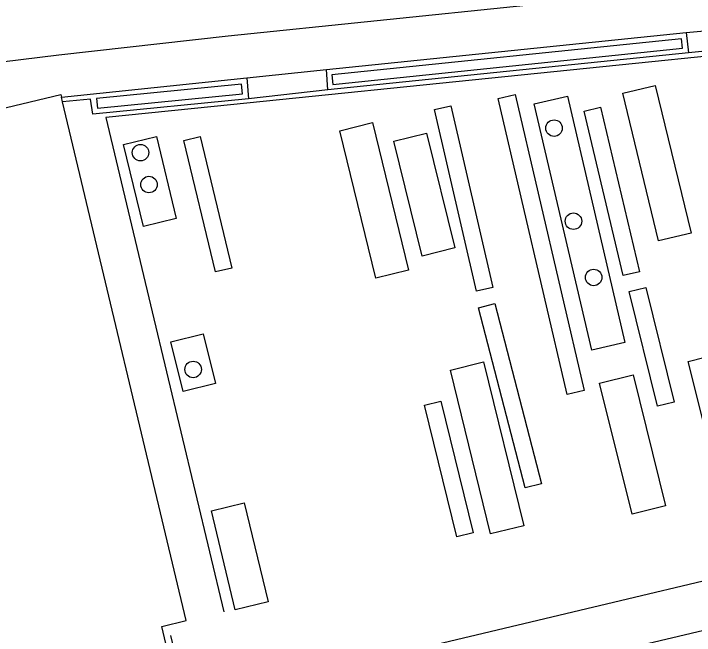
# Model space of a CAD drawing. Extents: x 160676 to 161153, y 383244 to 383713.
# Drawn here: x 161034.9 to 161075.29, y 383514.08 to 383550.95 of the extents above; entities that cross this region are included whole.
import ezdxf

# ---------------------------------------------------------------- set-up
doc = ezdxf.new("R2010")
doc.units = 0
for name, color, linetype in [('IMGEO_Boom', 7, 'Continuous'), ('IMGEO_Fietspad_gesloten', 7, 'Continuous'), ('IMGEO_Grasland_overig', 7, 'Continuous'), ('IMGEO_Groenvoorziening', 7, 'Continuous'), ('IMGEO_Lijnafwatering', 7, 'Continuous'), ('IMGEO_Muur', 7, 'Continuous'), ('IMGEO_Pand', 7, 'Continuous'), ('IMGEO_Rijbaan_lokaal_open', 7, 'Continuous'), ('IMGEO_Voetpad_open', 7, 'Continuous')]:
    doc.layers.add(name, color=color, linetype=linetype)

msp = doc.modelspace()

# ---------------------------------------------------------------- linework, layer by layer
at = {"layer": 'IMGEO_Boom'}
for centre in [(161066.967, 383544.162), (161042.425, 383542.711), (161042.927, 383540.818), (161068.117, 383538.646), (161069.316, 383535.31), (161045.549, 383529.854)]:
    msp.add_circle(centre, 0.489, dxfattribs=at)
at = {"layer": 'IMGEO_Fietspad_gesloten'}
msp.add_lwpolyline([(161030.95, 383547.693), (161037.578, 383548.506), (161047.631, 383549.64), (161127.202, 383557.831)], dxfattribs=at)
msp.add_arc((161057.89, 383367.369), 185.767, 95.27481, 102.885, dxfattribs=at)
at = {"layer": 'IMGEO_Grasland_overig'}
for points in [[(161073.163, 383537.475), (161071.039, 383546.228), (161072.974, 383546.698), (161075.098, 383537.944), (161073.163, 383537.475)], [(161068.748, 383528.608), (161067.738, 383528.372), (161063.649, 383545.917), (161064.659, 383546.152), (161068.748, 383528.608)], [(161069.199, 383530.992), (161065.793, 383545.605), (161067.761, 383546.064), (161071.167, 383531.451), (161069.199, 383530.992)], [(161062.358, 383534.488), (161059.872, 383545.264), (161060.847, 383545.489), (161063.333, 383534.713), (161062.358, 383534.488)], [(161071.066, 383535.418), (161068.754, 383545.173), (161069.715, 383545.401), (161072.027, 383535.645), (161071.066, 383535.418)], [(161058.331, 383535.735), (161056.384, 383535.26), (161054.249, 383544.013), (161056.196, 383544.488), (161058.331, 383535.735)], [(161061.086, 383537.061), (161059.147, 383536.58), (161057.459, 383543.386), (161059.397, 383543.867), (161061.086, 383537.061)], [(161046.878, 383535.633), (161045.006, 383543.43), (161045.975, 383543.663), (161047.847, 383535.865), (161046.878, 383535.633)], [(161074.087, 383527.911), (161073.098, 383527.669), (161071.432, 383534.471), (161072.422, 383534.714), (161074.087, 383527.911)], [(161065.248, 383522.826), (161062.478, 383533.507), (161063.45, 383533.759), (161066.219, 383523.078), (161065.248, 383522.826)], [(161044.963, 383528.539), (161044.219, 383531.481), (161046.138, 383531.966), (161046.881, 383529.025), (161044.963, 383528.539)], [(161076.883, 383522.511), (161074.916, 383530.322), (161076.86, 383530.811), (161078.827, 383523.001), (161076.883, 383522.511)], [(161065.168, 383520.586), (161063.202, 383520.103), (161060.818, 383529.82), (161062.785, 383530.302), (161065.168, 383520.586)], [(161073.573, 383521.766), (161071.594, 383521.276), (161069.672, 383529.042), (161071.651, 383529.532), (161073.573, 383521.766)], [(161061.196, 383519.927), (161059.283, 383527.732), (161060.25, 383527.969), (161062.162, 383520.164), (161061.196, 383519.927)], [(161049.993, 383516.068), (161048.038, 383515.599), (161046.63, 383521.478), (161048.585, 383521.946), (161049.993, 383516.068)]]:
    msp.add_lwpolyline(points, dxfattribs=at)
at = {"layer": 'IMGEO_Groenvoorziening'}
msp.add_lwpolyline([(161042.599, 383538.337), (161041.42, 383543.192), (161043.366, 383543.665), (161044.545, 383538.81), (161042.599, 383538.337)], dxfattribs=at)
at = {"layer": 'IMGEO_Lijnafwatering'}
for points in [[(161083.234, 383549.156), (161065.019, 383547.304)], [(161065.019, 383547.304), (161046.804, 383545.453)], [(161046.804, 383545.453), (161040.372, 383544.799), (161043.123, 383533.279)], [(161043.123, 383533.279), (161047.376, 383515.471)], [(161084.388, 383519.34), (161062.759, 383514.197)], [(161062.759, 383514.197), (161045.187, 383510.019), (161044.231, 383514.079)]]:
    msp.add_lwpolyline(points, dxfattribs=at)
at = {"layer": 'IMGEO_Muur'}
for points in [[(161053.458, 383547.631), (161074.808, 383549.844)], [(161074.808, 383549.844), (161074.948, 383548.624)], [(161074.591, 383548.907), (161074.537, 383549.468), (161053.787, 383547.325), (161053.843, 383546.754), (161074.591, 383548.907)], [(161074.948, 383548.624), (161053.543, 383546.435)], [(161053.543, 383546.435), (161053.458, 383547.631)], [(161037.74, 383545.993), (161048.725, 383547.156)], [(161048.725, 383547.156), (161048.833, 383545.9)], [(161048.478, 383546.197), (161048.426, 383546.771), (161039.818, 383545.913), (161039.87, 383545.34), (161048.478, 383546.197)], [(161048.833, 383545.9), (161039.595, 383544.989), (161039.465, 383545.878), (161037.804, 383545.722)]]:
    msp.add_lwpolyline(points, dxfattribs=at)
at = {"layer": 'IMGEO_Pand'}
for points in [[(161007.673, 383538.987), (161037.703, 383546.15), (161037.74, 383545.993)], [(161037.804, 383545.722), (161037.74, 383545.993)], [(161134.678, 383509.541), (161132.436, 383510.213), (161132.472, 383510.337), (161130.837, 383517.366), (161129.509, 383518.779), (161125.936, 383522.583), (161119.003, 383524.618), (161118.855, 383524.59), (161118.321, 383526.837), (161114.881, 383526.021), (161115.421, 383523.744), (161096.427, 383519.245), (161071.419, 383513.322), (161052.435, 383508.826), (161051.931, 383510.886), (161048.509, 383510.048), (161049.01, 383507.999), (161045.455, 383507.15), (161043.692, 383514.619), (161045.126, 383514.96), (161037.804, 383545.722)]]:
    msp.add_lwpolyline(points, dxfattribs=at)
at = {"layer": 'IMGEO_Rijbaan_lokaal_open'}
for points in [[(161048.725, 383547.156), (161053.458, 383547.631)], [(161053.543, 383546.435), (161048.833, 383545.9)]]:
    msp.add_lwpolyline(points, dxfattribs=at)
at = {"layer": 'IMGEO_Voetpad_open'}
for points in [[(161074.808, 383549.844), (161076.976, 383550.039)], [(161077.097, 383548.842), (161074.948, 383548.624)]]:
    msp.add_lwpolyline(points, dxfattribs=at)

doc.saveas('drawing.dxf')
